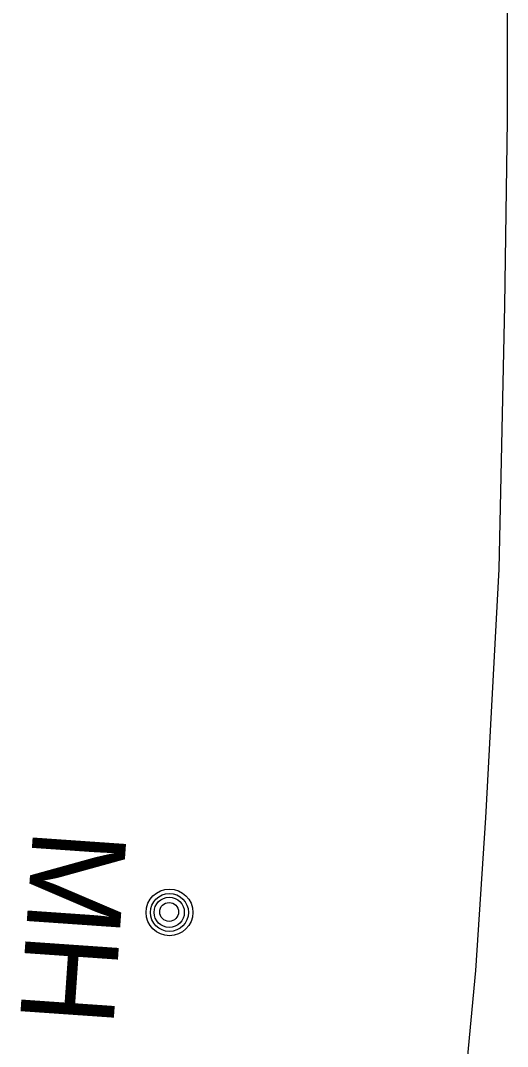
# Model space of a CAD drawing. Extents: x 589250 to 1188077, y 162953 to 363065.
# Drawn here: x 593532 to 593563.2, y 186206.6 to 186272.4 of the extents above; entities that cross this region are included whole.
import ezdxf

# ---------------------------------------------------------------- set-up
doc = ezdxf.new("R2010")
doc.units = 0
for name, color, linetype in [('E_RDWY', 7, 'Continuous'), ('E_UTL_MH', 7, 'Continuous'), ('E_UTL_MH_Text', 7, 'Continuous')]:
    doc.layers.add(name, color=color, linetype=linetype)

msp = doc.modelspace()

# ---------------------------------------------------------------- linework, layer by layer
at = {"layer": 'E_RDWY'}
for p, q in [((593563.164, 186265.97), (593563.156, 186282.172)), ((593562.987, 186254.101), (593563.164, 186265.97)), ((593562.625, 186237.198), (593562.987, 186254.101)), ((593561.778, 186221.242), (593562.625, 186237.198)), ((593561.138, 186211.459), (593561.778, 186221.242)), ((593559.047, 186189.403), (593561.138, 186211.459))]:
    msp.add_line(p, q, dxfattribs=at)
at = {"layer": 'E_UTL_MH'}
for centre, radius in [((593541.497, 186215.184), 1.5), ((593541.495, 186215.18), 1.217), ((593541.483, 186215.188), 0.968), ((593541.477, 186215.215), 0.605)]:
    msp.add_circle(centre, radius, dxfattribs=at)

# ---------------------------------------------------------------- texts
at = {"layer": 'E_UTL_MH_Text'}
msp.add_text('MH', height=6, rotation=266.01893, dxfattribs=at).set_placement((593532.773, 186220.644))

doc.saveas('drawing.dxf')
